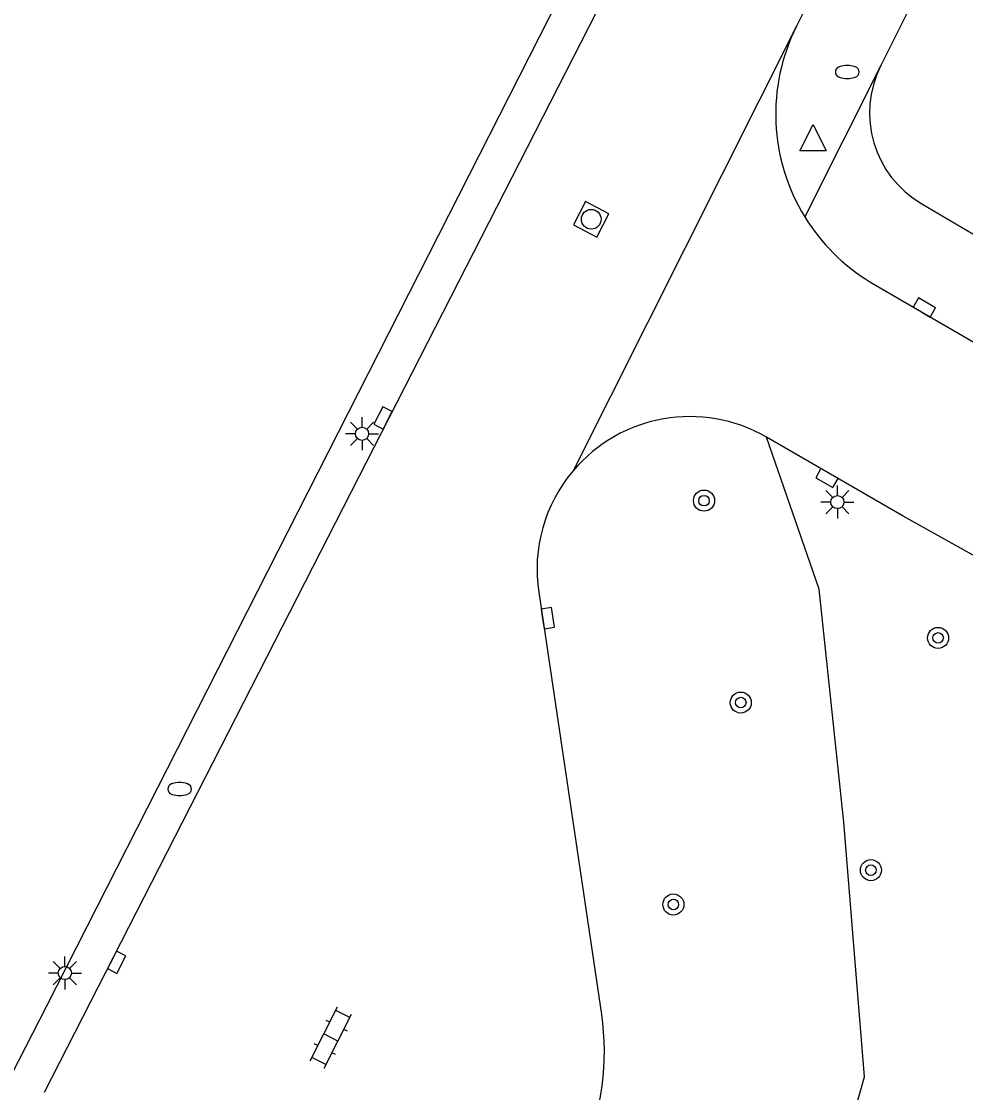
# Model space of a CAD drawing. Extents: x 131000 to 133014, y 396499 to 399001.
# Drawn here: x 131215.61 to 131251.48, y 397583.89 to 397624.58 of the extents above; entities that cross this region are included whole.
import ezdxf

# ---------------------------------------------------------------- set-up
doc = ezdxf.new("R2010")
doc.units = 0
for name, color, linetype in [('gg-knt-verharding', 7, 'Continuous'), ('gt-grn-groengrens', 7, 'Continuous'), ('gt-grn-weggrens', 7, 'Continuous'), ('gt-symb-boom', 7, 'Continuous'), ('gt-symb-brandkraan', 7, 'Continuous'), ('gt-symb-klinker verharding', 7, 'Continuous'), ('gt-symb-kolk', 7, 'Continuous'), ('gt-symb-lichtmast', 7, 'Continuous'), ('gt-symb-rioolschacht', 7, 'Continuous'), ('gt-symb-waterafsluiter', 7, 'Continuous')]:
    doc.layers.add(name, color=color, linetype=linetype)

# ---------------------------------------------------------------- blocks, each defined once
blk = doc.blocks.new('gt0-BOOM')
at = {"layer": 'gt-symb-boom'}
for radius in [0.4, 0.2]:
    blk.add_circle((0, 0), radius, dxfattribs=at)
blk = doc.blocks.new('gt0-BR')
at = {"layer": 'gt-symb-brandkraan'}
for centre, radius, start, end in [((-0.244, 0), 0.206, 107.5669, 252.4331), ((0.599, -2.664), 3, 106.892, 107.5669), ((0, -0.691), 0.938, 73.108, 106.892), ((-0.599, -2.664), 3, 72.4331, 73.108), ((0.244, 0), 0.206, 287.567, 72.4331), ((0.599, 2.664), 3, 252.4331, 253.108), ((0, 0.691), 0.938, 253.108, 286.8921), ((-0.599, 2.664), 3, 286.8921, 287.567)]:
    blk.add_arc(centre, radius, start, end, dxfattribs=at)
blk = doc.blocks.new('gt0-LMAST')
at = {"layer": 'gt-symb-lichtmast'}
for p, q in [((-0.182, 0.173), (-0.447, 0.438)), ((-0.005, 0.246), (-0.005, 0.621)), ((0.172, 0.173), (0.437, 0.438)), ((-0.255, -0.004), (-0.63, -0.004)), ((-0.182, -0.181), (-0.447, -0.446)), ((-0.005, -0.254), (-0.005, -0.629)), ((0.437, -0.446), (0.172, -0.181)), ((0.245, -0.004), (0.62, -0.004))]:
    blk.add_line(p, q, dxfattribs=at)
blk.add_circle((-0.005, -0.004), 0.25, dxfattribs=at)
blk = doc.blocks.new('gt0-KOLK')
at = {"layer": 'gt-symb-kolk'}
blk.add_lwpolyline([(0, 0), (0.375, 0), (0.375, 0.4), (-0.375, 0.4), (-0.375, 0), (0, 0)], dxfattribs=at)
blk = doc.blocks.new('gt0-RS')
at = {"layer": 'gt-symb-rioolschacht'}
blk.add_lwpolyline([(-0.5, -0.5), (0.5, -0.5), (0.5, 0.5), (-0.5, 0.5)], close=True, dxfattribs=at)
blk.add_circle((0, 0), 0.375, dxfattribs=at)
blk = doc.blocks.new('gt0-WAFSL')
at = {"layer": 'gt-symb-waterafsluiter'}
for p, q in [((-0.5, -0.333), (0, 0.667)), ((0, 0.667), (0.5, -0.333)), ((0.5, -0.333), (-0.5, -0.333))]:
    blk.add_line(p, q, dxfattribs=at)
blk = doc.blocks.new('gt0-KL1')
at = {"layer": 'gt-symb-klinker verharding'}
for p, q in [((-0.5, 0.3), (-0.5, 0.45)), ((0.5, 0.3), (0.5, 0.45)), ((-1.15, 0.3), (1.15, 0.3)), ((-1, -0.3), (-1, 0.3)), ((0, -0.3), (0, 0.3)), ((1, -0.3), (1, 0.3)), ((-1.15, -0.3), (1.15, -0.3)), ((-0.5, -0.45), (-0.5, -0.3)), ((0.5, -0.45), (0.5, -0.3))]:
    blk.add_line(p, q, dxfattribs=at)

msp = doc.modelspace()

# ---------------------------------------------------------------- linework, layer by layer
at = {"layer": 'gg-knt-verharding'}
for p, q in [((131216.568, 397587.188), (131241.783, 397636.776)), ((131243.02, 397635.83), (131216.469, 397583.889)), ((131254.48, 397635.34), (131248.25, 397622.901)), ((131246.088, 397626.466), (131245.052, 397624.404)), ((131249.81, 397617.65), (131254.374, 397614.968)), ((131247.84, 397614.692), (131253.049, 397611.655)), ((131235.259, 397602.893), (131237.65, 397586.86)), ((131213.828, 397581.835), (131216.568, 397587.188))]:
    msp.add_line(p, q, dxfattribs=at)
msp.add_lwpolyline([(131271.299, 397594.375), (131255.69, 397602.12), (131249.1, 397605.79), (131243.91, 397608.79)], dxfattribs=at)
for centre, radius, start, end in [((131251.724, 397621.062), 7.462, 153.3954, 211.5515), ((131251.838, 397621.11), 4.01, 153.471, 239.6209), ((131251.719, 397621.06), 7.456, 211.5545, 238.6542), ((131241.003, 397603.761), 5.809, 59.9671, 139.8192), ((131241.001, 397603.761), 5.807, 139.8049, 188.5997), ((131227.763, 397585.431), 9.99, 337.0207, 8.224)]:
    msp.add_arc(centre, radius, start, end, dxfattribs=at)
at = {"layer": 'gt-grn-groengrens'}
msp.add_lwpolyline([(131246.112, 397579.119), (131247.629, 397584.484), (131246.846, 397594.166), (131245.909, 397603.019), (131243.91, 397608.79)], dxfattribs=at)
at = {"layer": 'gt-grn-weggrens'}
for p, q in [((131245.052, 397624.404), (131236.565, 397607.509)), ((131248.25, 397622.901), (131245.365, 397617.158))]:
    msp.add_line(p, q, dxfattribs=at)

# ---------------------------------------------------------------- block references
at = {"layer": 'gt-symb-boom'}
for p in [(131241.539, 397606.376), (131250.431, 397601.162), (131242.935, 397598.704), (131247.878, 397592.338), (131240.375, 397591.034)]:
    msp.add_blockref('gt0-BOOM', p, dxfattribs=at)
at = {"layer": 'gt-symb-brandkraan'}
for p in [(131246.979, 397622.66), (131221.616, 397595.418)]:
    msp.add_blockref('gt0-BR', p, dxfattribs=at)
at = {"layer": 'gt-symb-klinker verharding', "rotation": 62.92224859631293}
msp.add_blockref('gt0-KL1', (131227.362, 397585.981), dxfattribs=at)
at = {"layer": 'gt-symb-kolk'}
for p, rotation in [((131249.807, 397613.54), -30.46264004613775), ((131229.519, 397609.426), 62.28149837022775), ((131246.305, 397607.406), 150.07751301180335), ((131235.408, 397601.882), -81.31914941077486), ((131219.049, 397588.932), -117.07775140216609)]:
    msp.add_blockref('gt0-KOLK', p, dxfattribs=dict(at, rotation=rotation))
at = {"layer": 'gt-symb-lichtmast'}
for p in [(131228.551, 397608.921), (131246.609, 397606.326), (131217.264, 397588.434)]:
    msp.add_blockref('gt0-LMAST', p, dxfattribs=at)
at = {"layer": 'gt-symb-rioolschacht', "rotation": 62.35885768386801}
msp.add_blockref('gt0-RS', (131237.253, 397617.065), dxfattribs=at)
at = {"layer": 'gt-symb-waterafsluiter'}
msp.add_blockref('gt0-WAFSL', (131245.683, 397619.994), dxfattribs=at)

doc.saveas('drawing.dxf')
